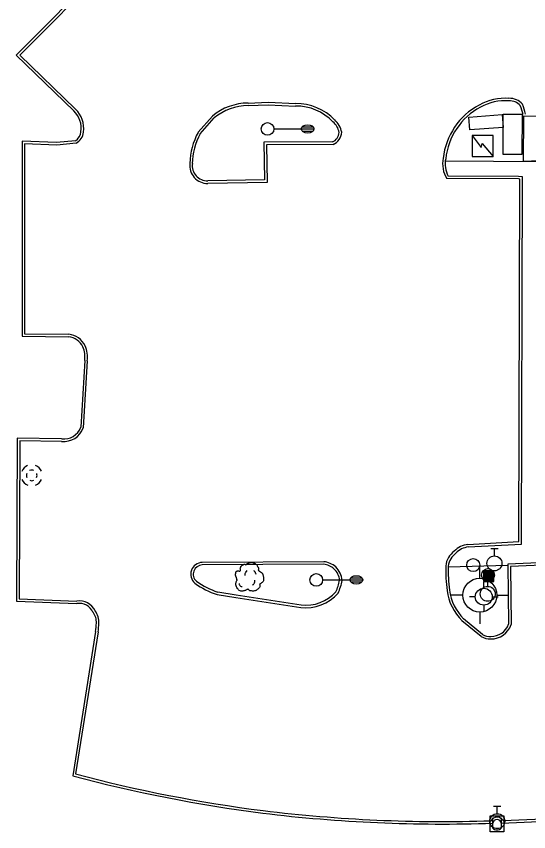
# Model space of a CAD drawing. Extents: x 2145380 to 2157287, y 139568 to 149130.
# Drawn here: x 2151627.7 to 2151749.1, y 143033.3 to 143226.6 of the extents above; entities that cross this region are included whole.
import ezdxf

# ---------------------------------------------------------------- set-up
doc = ezdxf.new("R2010")
doc.units = 0
for name, color, linetype in [('Default', 7, 'Continuous'), ('TOPO_Curb Back', 7, 'Continuous'), ('TOPO_DRAIN_Manhole', 7, 'Continuous'), ('TOPO_Light Pole', 7, 'Continuous'), ('TOPO_Misc', 7, 'Continuous'), ('TOPO_Misc Line', 7, 'Continuous'), ('TOPO_Sidewalk', 7, 'Continuous'), ('TOPO_Tree', 7, 'Continuous'), ('TOPO_Wall Freestanding', 7, 'Continuous'), ('TOPO_Water Fire Hydrant', 7, 'Continuous'), ('TOPO_Water Meter', 7, 'Continuous'), ('TOPO_Water Valve', 7, 'Continuous')]:
    doc.layers.add(name, color=color, linetype=linetype)

# ---------------------------------------------------------------- blocks, each defined once
blk = doc.blocks.new('LP')
at = {"layer": 'TOPO_Light Pole'}
blk.add_line((3.81, 0), (20.32, 0), dxfattribs=at)
for points in [[(20.32, 0), (27.94, 0)], [(20.32, 0), (23.5, 0)], [(20.83, 1.27), (27.43, 1.27)], [(20.83, 1.27), (23.5, 1.27)], [(23.71, 1.27), (27.43, 1.27)], [(23.71, 0), (27.94, 0)], [(20.83, -1.27), (27.43, -1.27)], [(20.83, -1.27), (23.5, -1.27)], [(23.71, -1.27), (27.43, -1.27)]]:
    blk.add_lwpolyline(points, dxfattribs=at)
blk.add_circle((0, 0), 3.81, dxfattribs=at)
blk.add_ellipse((24.13, 0), major_axis=(3.81, 0), ratio=0.666667, dxfattribs=at)
blk = doc.blocks.new('CB')
at = {"layer": 'TOPO_Misc'}
for p, q in [((-3.08, 2.99), (3.24, 2.99)), ((-3.08, 2.68), (3.24, 2.68)), ((-3.08, 2.36), (3.24, 2.36)), ((-3.08, 2.05), (3.24, 2.05)), ((-3.08, 1.73), (3.24, 1.73)), ((-3.08, 1.4), (3.24, 1.4)), ((-3.08, 1.1), (3.24, 1.1)), ((-3.08, 0.77), (3.24, 0.77)), ((-3.08, 0.46), (3.24, 0.46)), ((-3.08, 0.14), (3.24, 0.14)), ((-3.08, -0.17), (3.24, -0.17)), ((-3.08, -0.48), (3.24, -0.48)), ((-3.08, -0.8), (3.24, -0.8)), ((-3.08, -1.11), (3.26, -1.11)), ((-3.08, -1.43), (3.26, -1.43)), ((-3.08, -1.75), (3.26, -1.75)), ((-3.08, -2.07), (3.26, -2.07)), ((-3.08, -2.39), (3.26, -2.39)), ((-3.08, -2.7), (3.26, -2.7)), ((-3.08, -3.02), (3.26, -3.02))]:
    blk.add_line(p, q, dxfattribs=at)
blk.add_lwpolyline([(3.26, -3.29), (3.24, 3.05), (-3.09, 3.04), (-3.08, -3.3), (3.26, -3.29)], dxfattribs=at)
blk = doc.blocks.new('FIRHYD')
at = {"layer": 'TOPO_Water Fire Hydrant'}
for p, q in [((-0.02, 10.16), (-0.03, 17.34)), ((10.16, 0.02), (17.34, 0.03)), ((-10.16, -0.02), (-17.34, -0.03)), ((0.02, -10.16), (0.03, -17.34))]:
    blk.add_line(p, q, dxfattribs=at)
blk.add_circle((0, 0), 10.16, dxfattribs=at)
blk = doc.blocks.new('MHEXST')
at = {"layer": 'TOPO_DRAIN_Manhole'}
for centre, radius, start, end in [((-0.14, 0.26), 12.7, 112.97475, 158.26364), ((-0.14, 0.26), 12.7, 22.07441, 68.69913), ((-0.08, 0.11), 6.35, 157.97219, 204.16105), ((-0.08, 0.11), 6.35, 66.19406, 113.69103), ((-0.08, 0.11), 6.35, 336.80229, 21.40458), ((-0.14, 0.26), 12.7, 202.6921, 248.19382), ((-0.08, 0.11), 6.35, 248.57914, 293.19947), ((-0.14, 0.26), 12.7, 291.79631, 337.30323)]:
    blk.add_arc(centre, radius, start, end, dxfattribs=at)
blk = doc.blocks.new('TREE')
at = {"layer": 'TOPO_Tree'}
for points in [[(-3.49, 17.6), (-3.07, 18.27), (-2.58, 18.8), (-1.9, 19.19), (-1.05, 19.68), (-0.19, 19.96), (0.74, 20.24), (1.62, 20.51), (2.51, 20.82), (3.39, 20.77), (4.1, 20.73), (4.8, 20.47), (5.51, 20.24), (6.43, 19.95), (7.32, 19.73), (8.15, 19.19), (9.36, 18.4), (10.02, 17.21), (10.8, 16.01), (11.24, 15.33), (11.58, 14.62), (11.86, 13.89), (12.17, 13.08), (11.37, 12.02), (11.86, 11.25), (12, 11.03), (12.18, 10.86), (12.39, 10.72), (12.91, 10.35), (13.45, 10.02), (13.97, 9.66), (14.7, 9.16), (15.41, 8.68), (16.09, 8.07), (16.7, 7.53), (16.93, 6.73), (17.15, 5.95), (17.59, 4.38), (17.71, 2.77), (17.68, 1.19), (17.65, -0.25), (17.83, -2.22), (16.62, -3.04), (15.47, -3.83), (14.31, -4.58), (13.16, -5.35)], [(-14.07, -0.4), (-14.17, 0.5), (-14.37, 1.38), (-14.6, 2.25), (-14.84, 3.17), (-15.47, 3.96), (-15.66, 4.9), (-15.8, 5.59), (-15.71, 6.31), (-15.66, 7.01), (-15.6, 7.91), (-15.72, 8.8), (-15.13, 9.66), (-14.62, 10.42), (-13.76, 10.49), (-13.02, 10.72), (-12.18, 10.98), (-11.06, 10), (-10.37, 10.72), (-9.4, 11.74), (-10.29, 13.28), (-9.84, 14.42), (-9.56, 15.15), (-9.32, 15.89), (-8.78, 16.54), (-8.18, 17.26), (-7.5, 17.68), (-6.67, 18.13), (-6.14, 18.41), (-5.61, 18.61), (-5.08, 18.66), (-4.55, 18.71), (-4.02, 18.54), (-3.49, 18.13)], [(-4.21, 5.09), (-4.46, 6.09), (-4.3, 7.21), (-3.84, 8.21), (-3.33, 9.34), (-2.71, 10.27), (-1.64, 10.97)], [(5.89, 11.15), (6.5, 10.68), (6.96, 10.17), (7.36, 9.5), (7.93, 8.56), (8.31, 7.6), (8.46, 6.56)], [(13.16, -5.34), (13.25, -5.81), (13.36, -6.28), (13.45, -6.75), (13.76, -8.52), (12.24, -10.03), (10.8, -11.51), (9.98, -12.34), (9.13, -12.77), (8.15, -13.1), (5.97, -13.83), (3.32, -13.56), (1.27, -13.1), (0.49, -12.92), (-0.06, -11.44), (-0.84, -11.51), (-2.04, -11.61), (-3.28, -12.78), (-4.55, -13.1), (-6.06, -13.47), (-7.77, -14.03), (-9.31, -13.62), (-11.36, -13.09), (-12.84, -11.41), (-14.07, -9.39), (-15.32, -7.35), (-15.61, -5.13), (-15.13, -3.04), (-14.87, -1.89), (-13.91, -0.75), (-13.54, 0.13)], [(-11.38, -4.46), (-11.47, -5.41), (-11.03, -6.32), (-10.09, -7.22), (-9.3, -7.97), (-8.49, -8.26), (-7.7, -8.14)], [(4.79, -6.29), (5.71, -5.66), (6.3, -4.92), (6.81, -3.91), (7.36, -2.81), (7.63, -1.7), (7.54, -0.6)]]:
    blk.add_open_spline(points, degree=3, dxfattribs=at)
blk = doc.blocks.new('WATVAL')
at = {"layer": 'Default'}
for p, q in [((-2.25, 9), (2.25, 9)), ((0, 4.5), (0, 9))]:
    blk.add_line(p, q, dxfattribs=at)
blk.add_circle((0, 0), 4.5, dxfattribs=at)
blk = doc.blocks.new('WTRMTR')
at = {"layer": 'Default'}
blk.add_circle((0, 0), 3.89, dxfattribs=at)

msp = doc.modelspace()

# ---------------------------------------------------------------- linework, layer by layer
at = {"layer": 'TOPO_Curb Back'}
for p, q in [((2151682.62, 143205.98), (2151687.34, 143206.18)), ((2151682.64, 143205.38), (2151687.34, 143205.58)), ((2151687.34, 143206.18), (2151693.89, 143205.88)), ((2151687.34, 143205.58), (2151693.88, 143205.28)), ((2151670.79, 143199.06), (2151674.18, 143202.9)), ((2151671.29, 143198.72), (2151674.6, 143202.47)), ((2151702.61, 143196.77), (2151686.35, 143196.72)), ((2151686.35, 143196.72), (2151686.53, 143187.78)), ((2151702.73, 143196.17), (2151686.96, 143196.12)), ((2151686.96, 143196.12), (2151687.14, 143187.19)), ((2151686.53, 143187.78), (2151673.07, 143187.54)), ((2151687.14, 143187.19), (2151673.08, 143186.94)), ((2151671.77, 143097.13), (2151671.76, 143097.13)), ((2151700.53, 143097.31), (2151671.77, 143097.13)), ((2151700.5, 143096.71), (2151671.77, 143096.53)), ((2151671.77, 143096.53), (2151671.78, 143096.53)), ((2151675.32, 143089.54), (2151679.71, 143088.83)), ((2151675.45, 143090.13), (2151679.8, 143089.42)), ((2151679.8, 143089.42), (2151695.16, 143087.07)), ((2151679.71, 143088.83), (2151695.08, 143086.47))]:
    msp.add_line(p, q, dxfattribs=at)
for points in [[(2151862.01, 143340.75), (2151854.85, 143357.9), (2151801.4, 143332.34), (2151742.62, 143304.43), (2151689.1, 143279.1), (2151627.73, 143217.32), (2151641.36, 143204.12)], [(2151861.47, 143340.48), (2151854.54, 143357.09), (2151801.66, 143331.8), (2151742.88, 143303.89), (2151689.45, 143278.6), (2151628.59, 143217.33), (2151641.78, 143204.55)], [(2151641.72, 143197.08), (2151637.27, 143196.65), (2151629.09, 143196.97), (2151629.09, 143150.73), (2151640.15, 143150.63)], [(2151641.89, 143196.49), (2151637.29, 143196.05), (2151629.69, 143196.35), (2151629.69, 143151.32), (2151640.2, 143151.23)], [(2151734.69, 143101.4), (2151746.73, 143102.07), (2151746.97, 143187.99), (2151746.66, 143188.01), (2151729.7, 143188.1)], [(2151734.74, 143100.8), (2151747.33, 143101.5), (2151747.58, 143188.55), (2151746.69, 143188.61), (2151730.04, 143188.7)], [(2151643.93, 143144.98), (2151643, 143129.17)], [(2151644.53, 143144.93), (2151643.6, 143129.05)], [(2151638.47, 143126.42), (2151627.96, 143126.59), (2151627.78, 143087.96), (2151642.07, 143087.39)], [(2151638.43, 143125.82), (2151628.55, 143125.98), (2151628.38, 143088.54), (2151642.04, 143087.99)], [(2151856.67, 143101.45), (2151798.95, 143099.06), (2151744.15, 143096.76), (2151744.3, 143082.49)], [(2151856.69, 143100.85), (2151798.97, 143098.46), (2151744.76, 143096.19), (2151744.9, 143082.39)], [(2151737.8, 143079.6), (2151733.27, 143083.33)], [(2151738.15, 143080.09), (2151733.67, 143083.77)], [(2151646.49, 143080.8), (2151641.09, 143046.57)], [(2151647.09, 143080.7), (2151641.77, 143047.01)], [(2151742.59, 143035.34), (2151776.78, 143036.84), (2151838.16, 143039.21), (2151888.51, 143040.92), (2151887.82, 143055.78)], [(2151743, 143035.96), (2151776.76, 143037.44), (2151838.14, 143039.81), (2151887.88, 143041.5), (2151887.23, 143055.75)]]:
    msp.add_lwpolyline(points, dxfattribs=at)
for centre, radius, start, end in [((2151743.61, 143194.11), 13.02, 86.5368, 118.7109), ((2151744.58, 143203.23), 3.89, 39.4549, 92.6648), ((2151682.69, 143192.69), 13.3, 90.3103, 129.8236), ((2151682.69, 143192.69), 12.7, 90.2627, 129.6184), ((2151694, 143193.26), 12.02, 43.5587, 90.6054), ((2151694, 143193.26), 12.62, 43.7041, 90.529), ((2151744.91, 143191.25), 16.15, 117.8548, 174.1684), ((2151744.91, 143191.25), 15.55, 117.729, 174.302), ((2151743.61, 143194.12), 12.42, 86.3807, 118.6054), ((2151744.58, 143203.23), 3.29, 40.7347, 93.2078), ((2151739.6, 143201.95), 8.23, 9.2119, 24.6283), ((2151739.6, 143201.95), 8.83, 9.2119, 25.1654), ((2151637.54, 143200.09), 5.55, 350.646, 46.5497), ((2151637.54, 143200.09), 6.15, 350.9337, 46.52), ((2151699.86, 143198.17), 4.42, 11.5509, 49.8138), ((2151699.86, 143198.17), 5.02, 10.6445, 49.4269), ((2151640.43, 143199.33), 2.59, 299.6572, 356.7248), ((2151640.43, 143199.33), 3.19, 297.2378, 356.1393), ((2151685.29, 143191.23), 16.48, 151.6454, 178.3744), ((2151701.5, 143199.23), 3.3, 291.9192, 357.5715), ((2151685.29, 143191.23), 15.88, 151.8911, 178.4814), ((2151701.5, 143199.23), 2.7, 294.2475, 356.1363), ((2151673.03, 143191.18), 4.24, 172.8985, 270.6737), ((2151673.03, 143191.18), 3.64, 172.4589, 270.6494), ((2151734.95, 143191.53), 6.27, 167.3821, 213.0957), ((2151734.95, 143191.53), 5.67, 167.0283, 209.8846), ((2151639.49, 143146.15), 5.13, 27.2188, 82.1026), ((2151639.49, 143146.15), 4.53, 27.567, 81.6279), ((2151637.34, 143145.79), 6.64, 352.9748, 21.6708), ((2151637.34, 143145.79), 7.24, 353.1311, 21.9085), ((2151639, 143130.66), 4.87, 263.307, 340.7488), ((2151639, 143130.66), 4.27, 262.9169, 339.6622), ((2151735.32, 143096.07), 5.37, 96.7563, 136.071), ((2151735.32, 143096.07), 4.77, 96.9768, 136.6817), ((2151734.48, 143095.68), 5.11, 126.3726, 172.8169), ((2151734.48, 143095.68), 4.51, 125.7265, 172.4215), ((2151671.85, 143094.33), 2.81, 91.7583, 228.9649), ((2151699.99, 143092.24), 4.5, 48.6773, 83.5366), ((2151699.99, 143092.24), 5.1, 48.562, 83.9506), ((2151671.85, 143094.33), 2.21, 91.7602, 228.3302), ((2151699.97, 143092.44), 4.36, 6.1615, 46.709), ((2151699.97, 143092.44), 4.96, 5.0068, 46.8283), ((2151769, 143095.6), 39.59, 178.9575, 187.4571), ((2151769, 143095.6), 38.99, 179.0061, 187.4579), ((2151689.47, 143096.17), 15.19, 336.7464, 347.5878), ((2151689.48, 143096.17), 15.79, 336.3836, 347.9363), ((2151680.71, 143106.88), 18.16, 233.8855, 252.7259), ((2151680.71, 143106.88), 17.56, 233.9747, 252.5882), ((2151696.27, 143096.67), 10.27, 263.3686, 318.3552), ((2151696.27, 143096.67), 9.67, 263.4312, 317.7946), ((2151741.87, 143092.02), 12.22, 187.3298, 225.3305), ((2151741.86, 143092.02), 11.62, 187.3259, 225.1986), ((2151642.63, 143083.85), 4.18, 25.378, 98.2071), ((2151642.63, 143083.85), 3.58, 24.4298, 99.0513), ((2151642.84, 143082.98), 3.86, 356.0727, 37.5954), ((2151642.84, 143082.98), 4.46, 356.2389, 36.7021), ((2151633.77, 143083.07), 12.92, 349.91, 358.4351), ((2151633.79, 143083.06), 13.51, 349.9328, 358.3919), ((2151740.2, 143083.96), 4.36, 268.836, 340.292), ((2151740.2, 143083.96), 4.95, 269.0904, 341.5739), ((2151739.92, 143083.07), 4.07, 238.5572, 272.758), ((2151739.92, 143083.07), 3.47, 239.2225, 273.0747), ((2151729.09, 143375.54), 340.53, 255.0237, 262.746), ((2151729.09, 143375.54), 339.94, 255.1148, 262.7457), ((2151728.82, 143389.33), 354.19, 263.0719, 271.9037), ((2151728.82, 143389.33), 353.59, 263.0722, 271.8371), ((2151741.59, 143035.18), 1.61, 28.9122, 152.5427), ((2151741.59, 143035.18), 1.01, 9.1846, 171.0308)]:
    msp.add_arc(centre, radius, start, end, dxfattribs=at)
at = {"layer": 'TOPO_Misc'}
for p, q in [((2151740.52, 143036.65), (2151740.52, 143034.24)), ((2151742.6, 143034.25), (2151742.6, 143036.65))]:
    msp.add_line(p, q, dxfattribs=at)
for points in [[(2151740.69, 143193.33), (2151740.68, 143198.32), (2151735.69, 143198.32), (2151735.7, 143193.32), (2151740.69, 143193.33)], [(2151735.69, 143198.32), (2151737.8, 143195.45), (2151738.03, 143196.39), (2151740.69, 143193.33)], [(2151739.93, 143033.33), (2151739.93, 143037.09), (2151743.19, 143037.09), (2151743.19, 143033.33), (2151739.93, 143033.33)]]:
    msp.add_lwpolyline(points, dxfattribs=at)
msp.add_arc((2151741.56, 143035.06), 1.32, 218.3412, 322.0625, dxfattribs=at)
at = {"layer": 'TOPO_Misc Line'}
for points in [[(2151743.04, 143200.21), (2151735.14, 143199.62), (2151734.91, 143202.66), (2151742.81, 143203.25)], [(2151743.02, 143193.8), (2151743.05, 143203.39), (2151747.51, 143203.37), (2151747.48, 143193.79)]]:
    msp.add_lwpolyline(points, close=True, dxfattribs=at)
at = {"layer": 'TOPO_Sidewalk'}
msp.add_line((2151730.01, 143096.13), (2151744.16, 143096.49), dxfattribs=at)
msp.add_lwpolyline([(2151729.34, 143192.29), (2151752.1, 143192.15), (2151752.19, 143189.59)], dxfattribs=at)
at = {"layer": 'TOPO_Wall Freestanding'}
msp.add_lwpolyline([(2151751.6, 143192.3), (2151747.83, 143192.16), (2151747.89, 143203), (2151776.64, 143202.5), (2151776.67, 143199.42)], dxfattribs=at)

# ---------------------------------------------------------------- block references
at = {"layer": 'TOPO_DRAIN_Manhole', "xscale": 0.19685000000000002, "yscale": 0.19685000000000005}
msp.add_blockref('MHEXST', (2151631.41, 143117.74), dxfattribs=at)
at = {"layer": 'TOPO_Light Pole', "xscale": 0.39370000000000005, "yscale": 0.3937000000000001}
for p in [(2151687.22, 143199.86), (2151698.76, 143093)]:
    msp.add_blockref('LP', p, dxfattribs=at)
at = {"layer": 'TOPO_Misc', "xscale": 0.39370000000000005, "yscale": 0.3937000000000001}
msp.add_blockref('CB', (2151739.56, 143093.95), dxfattribs=at)
at = {"layer": 'TOPO_Tree', "xscale": 0.19685000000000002, "yscale": 0.19685000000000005}
msp.add_blockref('TREE', (2151682.76, 143093.03), dxfattribs=at)
at = {"layer": 'TOPO_Water Fire Hydrant'}
for p, xscale, yscale in [((2151737.49, 143089.38), 0.39370000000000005, 0.3937000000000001), ((2151738.43, 143089.01), 0.19685000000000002, 0.19685000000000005)]:
    msp.add_blockref('FIRHYD', p, dxfattribs=dict(at, xscale=xscale, yscale=yscale))
at = {"layer": 'TOPO_Water Meter', "xscale": 0.39370000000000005, "yscale": 0.3937000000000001}
for p in [(2151735.93, 143096.5), (2151739.43, 143094.13)]:
    msp.add_blockref('WTRMTR', p, dxfattribs=at)
at = {"layer": 'TOPO_Water Valve', "xscale": 0.39370000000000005, "yscale": 0.3937000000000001}
for p in [(2151740.96, 143096.91), (2151739.37, 143089.69), (2151741.62, 143035.82)]:
    msp.add_blockref('WATVAL', p, dxfattribs=at)

doc.saveas('drawing.dxf')
